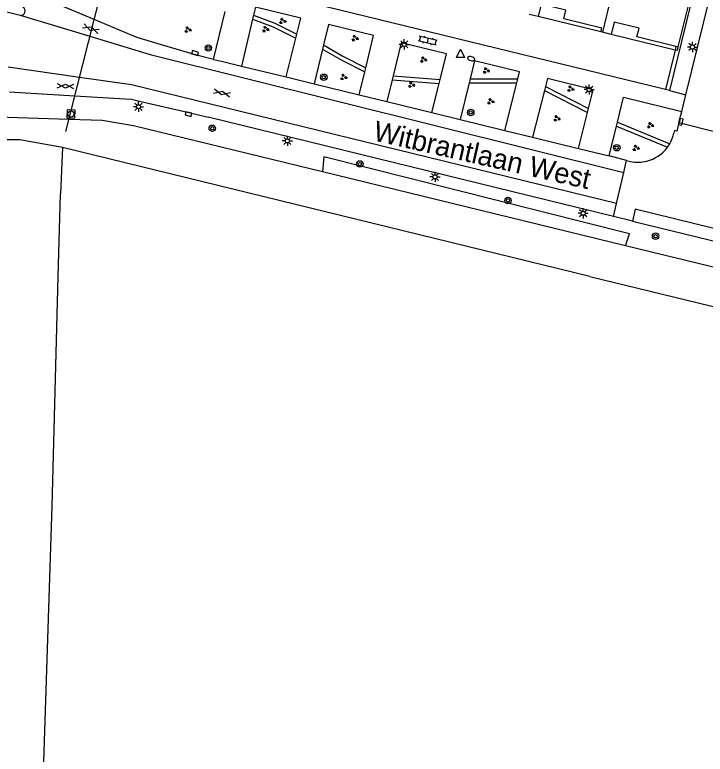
# Model space of a CAD drawing. Extents: x 125000 to 129004, y 397500 to 399008.
# Drawn here: x 127727.8 to 127813.1, y 397941 to 398032.3 of the extents above; entities that cross this region are included whole.
import ezdxf

# ---------------------------------------------------------------- set-up
doc = ezdxf.new("R2010")
doc.units = 0
for name, color, linetype in [('gg-afsc-hekwerk', 7, 'Continuous'), ('gg-afsc-muur', 7, 'Continuous'), ('gg-anno-openbare ruimte label', 7, 'Continuous'), ('gg-bbg-hoofdgebouw', 7, 'Continuous'), ('gg-bbg-onder overbouw', 7, 'Continuous'), ('gg-bbg-pand overbouw', 7, 'Continuous'), ('gg-bbg-tussenscheiding', 7, 'Continuous'), ('gg-knt-verharding', 7, 'Continuous'), ('gg-knt-verharding nz', 7, 'Continuous'), ('gg-kntw-bovenkant insteek waterloop', 7, 'Continuous'), ('gg-kwrk-duiker nz buis', 7, 'Continuous'), ('gt-grn-groengrens', 7, 'Continuous'), ('gt-grn-weggrens', 7, 'Continuous'), ('gt-symb-boom', 7, 'Continuous'), ('gt-symb-brandkraan', 7, 'Continuous'), ('gt-symb-gesloten verharding', 7, 'Continuous'), ('gt-symb-groenvak', 7, 'Continuous'), ('gt-symb-klinker verharding', 7, 'Continuous'), ('gt-symb-kolk', 7, 'Continuous'), ('gt-symb-lichtmast', 7, 'Continuous'), ('gt-symb-rioolschacht', 7, 'Continuous'), ('gt-symb-waterafsluiter', 7, 'Continuous')]:
    doc.layers.add(name, color=color, linetype=linetype)

# ---------------------------------------------------------------- blocks, each defined once
blk = doc.blocks.new('gt0-LMAST')
at = {"layer": 'gt-symb-lichtmast'}
for p, q in [((-0.182, 0.173), (-0.447, 0.438)), ((-0.005, 0.246), (-0.005, 0.621)), ((0.172, 0.173), (0.437, 0.438)), ((-0.255, -0.004), (-0.63, -0.004)), ((-0.182, -0.181), (-0.447, -0.446)), ((-0.005, -0.254), (-0.005, -0.629)), ((0.437, -0.446), (0.172, -0.181)), ((0.245, -0.004), (0.62, -0.004))]:
    blk.add_line(p, q, dxfattribs=at)
blk.add_circle((-0.005, -0.004), 0.25, dxfattribs=at)
blk = doc.blocks.new('gt0-KOLK')
at = {"layer": 'gt-symb-kolk'}
blk.add_lwpolyline([(0, 0), (0.375, 0), (0.375, 0.4), (-0.375, 0.4), (-0.375, 0), (0, 0)], dxfattribs=at)
blk = doc.blocks.new('gt0-GRVAK')
at = {"layer": 'gt-symb-groenvak'}
for p, q in [((-0.11, 0.189), (-0.228, 0.24)), ((-0.182, 0.153), (0.088, 0.153)), ((-0.091, 0.211), (-0.156, 0.322)), ((-0.047, 0.214), (-0.047, 0.393)), ((-0.004, 0.211), (0.061, 0.322)), ((0.015, 0.189), (0.133, 0.24)), ((0.262, -0.052), (0.197, 0.059)), ((0.305, -0.049), (0.305, 0.13)), ((0.349, -0.052), (0.414, 0.059)), ((-0.245, -0.228), (-0.363, -0.177)), ((-0.318, -0.264), (-0.047, -0.264)), ((-0.226, -0.206), (-0.291, -0.095)), ((-0.183, -0.203), (-0.183, -0.024)), ((-0.139, -0.206), (-0.074, -0.095)), ((-0.12, -0.228), (-0.002, -0.177)), ((0.243, -0.074), (0.125, -0.023)), ((0.17, -0.11), (0.441, -0.11)), ((0.368, -0.074), (0.486, -0.023))]:
    blk.add_line(p, q, dxfattribs=at)
blk = doc.blocks.new('gt0-BOOM')
at = {"layer": 'gt-symb-boom'}
for radius in [0.4, 0.2]:
    blk.add_circle((0, 0), radius, dxfattribs=at)
blk = doc.blocks.new('gt0-BR')
at = {"layer": 'gt-symb-brandkraan'}
for centre, radius, start, end in [((-0.244, 0), 0.206, 107.56694, 252.43307), ((0.599, -2.664), 3, 106.89205, 107.56694), ((0, -0.691), 0.938, 73.10799, 106.89205), ((-0.599, -2.664), 3, 72.43309, 73.10799), ((0.244, 0), 0.206, 287.56695, 72.43309), ((0.599, 2.664), 3, 252.43307, 253.10797), ((0, 0.691), 0.938, 253.10797, 286.89206), ((-0.599, 2.664), 3, 286.89206, 287.56695)]:
    blk.add_arc(centre, radius, start, end, dxfattribs=at)
blk = doc.blocks.new('gt0-KL1')
at = {"layer": 'gt-symb-klinker verharding'}
for p, q in [((-1.15, 0.3), (1.15, 0.3)), ((-1, -0.3), (-1, 0.3)), ((-0.5, 0.3), (-0.5, 0.45)), ((0, -0.3), (0, 0.3)), ((0.5, 0.3), (0.5, 0.45)), ((1, -0.3), (1, 0.3)), ((-1.15, -0.3), (1.15, -0.3)), ((-0.5, -0.45), (-0.5, -0.3)), ((0.5, -0.45), (0.5, -0.3))]:
    blk.add_line(p, q, dxfattribs=at)
blk = doc.blocks.new('gt0-WAFSL')
at = {"layer": 'gt-symb-waterafsluiter'}
for p, q in [((-0.5, -0.333), (0, 0.667)), ((0, 0.667), (0.5, -0.333)), ((0.5, -0.333), (-0.5, -0.333))]:
    blk.add_line(p, q, dxfattribs=at)
blk = doc.blocks.new('gt0-GESVH1')
at = {"layer": 'gt-symb-gesloten verharding'}
for p, q in [((-0.992, -0.261), (0.008, 0.239)), ((0.008, -0.261), (-0.992, 0.239)), ((0.008, 0.239), (1.008, -0.261)), ((1.008, 0.239), (0.008, -0.261))]:
    blk.add_line(p, q, dxfattribs=at)
blk = doc.blocks.new('gt0-RS')
at = {"layer": 'gt-symb-rioolschacht'}
blk.add_lwpolyline([(-0.5, -0.5), (0.5, -0.5), (0.5, 0.5), (-0.5, 0.5)], close=True, dxfattribs=at)
blk.add_circle((0, 0), 0.375, dxfattribs=at)

msp = doc.modelspace()

# ---------------------------------------------------------------- linework, layer by layer
at = {"layer": 'gg-afsc-hekwerk'}
for p, q in [((127733.666, 398015.926), (127733.441, 398010.209)), ((127798.811, 398000), (127733.666, 398015.926)), ((127733.163, 398000), (127733.441, 398010.209)), ((127732.389, 397971.614), (127733.163, 398000)), ((127798.811, 398000), (128000, 397950.989)), ((127730.259, 397905.731), (127732.389, 397971.614))]:
    msp.add_line(p, q, dxfattribs=at)
at = {"layer": 'gg-afsc-muur'}
for p, q in [((127809.336, 398027.944), (127808.147, 398023.057)), ((127809.443, 398028.382), (127809.336, 398027.944)), ((127808.652, 398022.934), (127808.147, 398023.057))]:
    msp.add_line(p, q, dxfattribs=at)
msp.add_lwpolyline([(127815.436, 398051.433), (127815.582, 398051.397), (127808.652, 398022.934)], dxfattribs=at)
at = {"layer": 'gg-bbg-hoofdgebouw'}
for p, q in [((127812.181, 398038.452), (127809.684, 398028.323)), ((127792.414, 398032.082), (127791.318, 398032.35)), ((127800.352, 398030.141), (127800.166, 398030.187)), ((127801.445, 398029.874), (127800.352, 398030.141))]:
    msp.add_line(p, q, dxfattribs=at)
at = {"layer": 'gg-bbg-onder overbouw'}
msp.add_line((127809.684, 398028.323), (127809.443, 398028.382), dxfattribs=at)
for points in [[(127800.166, 398030.187), (127800.276, 398030.634), (127795.596, 398031.787), (127795.859, 398032.855), (127792.787, 398033.606), (127792.414, 398032.082)], [(127809.443, 398028.382), (127804.625, 398029.57), (127804.894, 398030.657), (127801.818, 398031.399), (127801.445, 398029.874)]]:
    msp.add_lwpolyline(points, dxfattribs=at)
at = {"layer": 'gg-bbg-pand overbouw'}
for p, q in [((127800.166, 398030.187), (127792.414, 398032.082)), ((127809.336, 398027.944), (127801.445, 398029.874))]:
    msp.add_line(p, q, dxfattribs=at)
msp.add_lwpolyline([(127809.684, 398028.323), (127809.581, 398027.884), (127809.336, 398027.944)], dxfattribs=at)
at = {"layer": 'gg-bbg-tussenscheiding'}
msp.add_line((127802.953, 398040.71), (127800.352, 398030.141), dxfattribs=at)
at = {"layer": 'gg-knt-verharding'}
for p, q in [((127810.673, 398022.434), (127833.652, 398116.088)), ((127808.147, 398023.057), (127747.748, 398037.811)), ((127737.6, 398031.719), (127729.619, 398035.07)), ((127752.333, 398026.799), (127753.758, 398032.715)), ((127757.262, 398032.244), (127757.146, 398031.754)), ((127757.146, 398031.754), (127755.779, 398025.975)), ((127761.29, 398024.627), (127762.494, 398029.426)), ((127762.494, 398029.426), (127762.618, 398029.922)), ((127765.931, 398028.579), (127765.807, 398028.073)), ((127765.807, 398028.073), (127764.761, 398023.778)), ((127752.333, 398026.799), (127753.336, 398026.572)), ((127753.336, 398026.572), (127755.779, 398025.975)), ((127755.779, 398025.975), (127761.29, 398024.627)), ((127770.999, 398025.246), (127771.121, 398025.746)), ((127770.303, 398022.42), (127770.999, 398025.246)), ((127774.527, 398024.757), (127774.407, 398024.265)), ((127761.29, 398024.627), (127764.761, 398023.778)), ((127774.407, 398024.265), (127773.749, 398021.578)), ((127779.312, 398020.22), (127780.208, 398023.833)), ((127780.208, 398023.833), (127780.33, 398024.325)), ((127783.9, 398023.891), (127782.775, 398019.374)), ((127784.024, 398024.391), (127783.9, 398023.891)), ((127788.293, 398018.024), (127789.771, 398023.904)), ((127789.771, 398023.904), (127789.897, 398024.404)), ((127764.761, 398023.778), (127770.303, 398022.42)), ((127793.193, 398022.947), (127791.731, 398017.184)), ((127793.319, 398023.443), (127793.193, 398022.947)), ((127727.138, 398022.777), (127735.216, 398022.299)), ((127770.303, 398022.42), (127773.749, 398021.578)), ((127810.168, 398020.378), (127810.673, 398022.434)), ((127773.749, 398021.578), (127779.312, 398020.22)), ((127779.312, 398020.22), (127782.775, 398019.374)), ((127797.422, 398015.792), (127798.532, 398020.246)), ((127798.532, 398020.246), (127798.656, 398020.744)), ((127809.808, 398018.983), (127810.168, 398020.378)), ((127801.723, 398007.386), (127751.66, 398019.665)), ((127782.775, 398019.374), (127788.293, 398018.024)), ((127801.179, 398014.87), (127802.091, 398018.557)), ((127802.091, 398018.557), (127802.213, 398019.047)), ((127809.808, 398018.983), (127814.518, 398017.792)), ((127788.293, 398018.024), (127791.731, 398017.184)), ((127791.731, 398017.184), (127797.422, 398015.792)), ((127797.422, 398015.792), (127801.179, 398014.87)), ((127808.388, 398015.944), (127808.665, 398016.37)), ((127803.33, 398014.328), (127801.179, 398014.87)), ((127802.987, 398012.845), (127803.33, 398014.328)), ((127803.33, 398014.328), (127803.81, 398014.197)), ((127802.097, 398009.001), (127802.987, 398012.845)), ((127801.723, 398007.386), (127802.097, 398009.001)), ((127804.056, 398006.831), (127801.723, 398007.386)), ((127804.056, 398006.831), (127817.126, 398003.62))]:
    msp.add_line(p, q, dxfattribs=at)
for points in [[(127712.485, 398037.293), (127726.488, 398032.767), (127728.452, 398032.259)], [(127762.618, 398029.922), (127763.108, 398031.877), (127757.5, 398033.249), (127757.262, 398032.244)], [(127752.333, 398026.799), (127750.221, 398027.303), (127745.928, 398028.569), (127743.027, 398029.47), (127742.301, 398029.745), (127737.6, 398031.719)], [(127771.121, 398025.746), (127772.106, 398029.741), (127766.545, 398031.101), (127765.931, 398028.579)], [(127780.33, 398024.325), (127781.108, 398027.462), (127775.522, 398028.825), (127774.527, 398024.757)], [(127789.897, 398024.404), (127790.11, 398025.25), (127784.577, 398026.613), (127784.024, 398024.391)], [(127798.656, 398020.744), (127799.227, 398023.035), (127793.571, 398024.435), (127793.319, 398023.443)], [(127735.216, 398022.299), (127741.427, 398021.932), (127742.203, 398021.862), (127743.198, 398021.653), (127749.291, 398020.235), (127751.66, 398019.665)], [(127802.213, 398019.047), (127802.974, 398022.12), (127810.168, 398020.378)], [(127809.808, 398018.983), (127809.539, 398017.944), (127809.258, 398017.994), (127809.166, 398017.682)], [(127828.519, 398000.822), (127828.835, 398002.301), (127804.415, 398008.31), (127804.056, 398006.831)]]:
    msp.add_lwpolyline(points, dxfattribs=at)
for centre, radius, start, end in [((127728.564, 398032.762), 0.515, 257.49807, 64.18068), ((127804.756, 398018.615), 4.508, 330.13878, 348.06153), ((127804.745, 398018.617), 4.519, 283.8398, 323.72593), ((127804.746, 398018.632), 4.533, 258.08688, 283.78871)]:
    msp.add_arc(centre, radius, start, end, dxfattribs=at)
at = {"layer": 'gg-knt-verharding nz'}
for p, q in [((127728.452, 398032.259), (127737.077, 398029.652)), ((127735.788, 398024.559), (127726.952, 398025.835))]:
    msp.add_line(p, q, dxfattribs=at)
for points in [[(127737.077, 398029.652), (127744.488, 398027.412), (127802.987, 398012.845)], [(127802.097, 398009.001), (127742.202, 398023.632), (127735.788, 398024.559)]]:
    msp.add_lwpolyline(points, dxfattribs=at)
at = {"layer": 'gg-kntw-bovenkant insteek waterloop'}
for p, q in [((127734.479, 398019.39), (127712.956, 398020.082)), ((127803.221, 398003.763), (127765.787, 398012.895)), ((127818.648, 398000), (127803.221, 398003.763))]:
    msp.add_line(p, q, dxfattribs=at)
for points in [[(127765.787, 398012.895), (127742.466, 398018.584), (127738.589, 398019.258), (127734.479, 398019.39)], [(127733.666, 398015.926), (127728.402, 398016.865), (127717.58, 398016.854), (127712.244, 398016.259), (127707.625, 398013.655), (127706.333, 398012.635)]]:
    msp.add_lwpolyline(points, dxfattribs=at)
at = {"layer": 'gg-kwrk-duiker nz buis'}
msp.add_line((127734.102, 398017.899), (127741.07, 398045.428), dxfattribs=at)
at = {"layer": 'gt-grn-groengrens'}
for p, q in [((127774.527, 398024.757), (127780.33, 398024.325)), ((127774.407, 398024.265), (127780.208, 398023.833)), ((127783.9, 398023.891), (127789.771, 398023.904)), ((127784.024, 398024.391), (127789.897, 398024.404)), ((127793.193, 398022.947), (127798.532, 398020.246)), ((127793.319, 398023.443), (127798.656, 398020.744)), ((127802.091, 398018.557), (127808.388, 398015.944)), ((127802.213, 398019.047), (127808.665, 398016.37))]:
    msp.add_line(p, q, dxfattribs=at)
for points in [[(127757.262, 398032.244), (127759.9, 398031.284), (127762.618, 398029.922)], [(127757.146, 398031.754), (127759.702, 398030.824), (127762.494, 398029.426)], [(127765.931, 398028.579), (127768.318, 398027.188), (127771.121, 398025.746)], [(127765.807, 398028.073), (127768.078, 398026.75), (127770.999, 398025.246)], [(127803.221, 398003.763), (127803.722, 398005.267), (127765.951, 398014.781), (127765.787, 398012.895)]]:
    msp.add_lwpolyline(points, dxfattribs=at)
at = {"layer": 'gt-grn-weggrens'}
msp.add_line((127808.652, 398022.934), (127810.673, 398022.434), dxfattribs=at)

# ---------------------------------------------------------------- block references
at = {"layer": 'gt-symb-boom'}
for p in [(127751.69, 398028.199), (127765.947, 398024.588), (127784.094, 398020.238), (127752.183, 398018.287), (127802.13, 398015.884), (127770.396, 398013.879), (127788.696, 398009.375), (127806.922, 398004.958)]:
    msp.add_blockref('gt0-BOOM', p, dxfattribs=at)
at = {"layer": 'gt-symb-brandkraan', "rotation": 166.40843956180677}
msp.add_blockref('gt0-BR', (127784.15, 398026.879), dxfattribs=at)
at = {"layer": 'gt-symb-gesloten verharding'}
for p, rotation in [((127737.189, 398030.605), -20.48229688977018), ((127734.04, 398023.509), -2.6363819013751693), ((127753.374, 398022.654), -12.882979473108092)]:
    msp.add_blockref('gt0-GESVH1', p, dxfattribs=dict(at, rotation=rotation))
at = {"layer": 'gt-symb-groenvak'}
for p in [(127760.842, 398031.521), (127749.16, 398030.463), (127758.75, 398030.517), (127769.783, 398029.406), (127778.245, 398026.762), (127785.984, 398025.416), (127768.389, 398024.598), (127776.763, 398023.65), (127796.417, 398023.156), (127786.545, 398021.601), (127794.713, 398019.494), (127806.269, 398018.66), (127804.493, 398015.849)]:
    msp.add_blockref('gt0-GRVAK', p, dxfattribs=at)
at = {"layer": 'gt-symb-klinker verharding', "rotation": 166.1165819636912}
msp.add_blockref('gt0-KL1', (127778.777, 398029.113), dxfattribs=at)
at = {"layer": 'gt-symb-kolk'}
for p, rotation in [((127749.985, 398027.378), -17.669349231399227), ((127749.291, 398020.235), 166.8934834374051), ((127809.857, 398019.124), -102.93881062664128)]:
    msp.add_blockref('gt0-KOLK', p, dxfattribs=dict(at, rotation=rotation))
at = {"layer": 'gt-symb-lichtmast'}
for p in [(127775.896, 398028.652), (127811.481, 398028.324), (127798.724, 398023.068), (127743.076, 398020.943), (127761.457, 398016.728), (127779.689, 398012.285), (127797.985, 398007.794)]:
    msp.add_blockref('gt0-LMAST', p, dxfattribs=at)
at = {"layer": 'gt-symb-rioolschacht', "rotation": 88.22439947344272}
msp.add_blockref('gt0-RS', (127734.727, 398020.047), dxfattribs=at)
at = {"layer": 'gt-symb-waterafsluiter'}
msp.add_blockref('gt0-WAFSL', (127782.836, 398027.368), dxfattribs=at)

# ---------------------------------------------------------------- texts
at = {"layer": 'gg-anno-openbare ruimte label'}
msp.add_text('Witbrantlaan West', height=2.5, rotation=347.2, dxfattribs=at).set_placement((127771.927, 398016.809))

doc.saveas('drawing.dxf')
